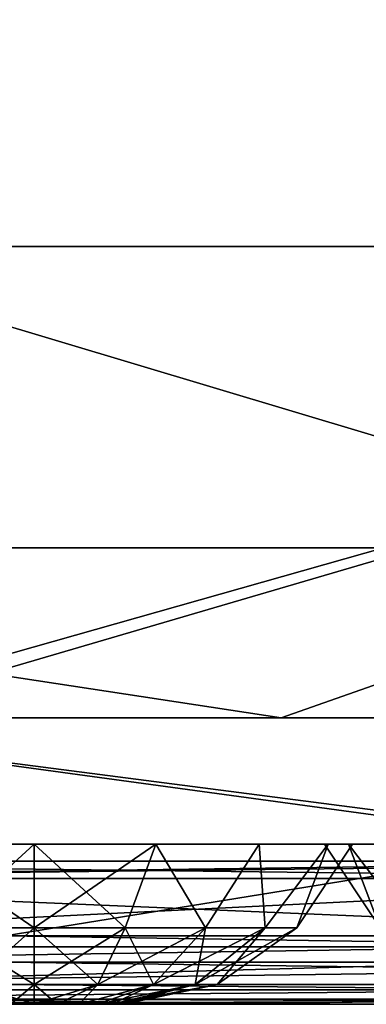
# Model space of a CAD drawing. Header units: millimetres. Extents: x -125 to 125, y -4 to 53.
# Tile 317 of 446: x 67.4 to 69.82, y -2 to 4.87. Entities that reach past the tile are written whole.
import ezdxf

# ---------------------------------------------------------------- set-up
doc = ezdxf.new("R2010")
doc.units = ezdxf.units.MM
doc.header["$LTSCALE"] = 65.185185
for name, color, linetype in [('1', 7, 'CONTINUOUS'), ('14', 7, 'CONTINUOUS'), ('18', 7, 'CONTINUOUS'), ('2', 7, 'CONTINUOUS'), ('20', 7, 'CONTINUOUS'), ('205', 7, 'CONTINUOUS'), ('207', 7, 'CONTINUOUS'), ('209', 7, 'CONTINUOUS'), ('211', 7, 'CONTINUOUS'), ('250', 7, 'CONTINUOUS'), ('251', 7, 'CONTINUOUS'), ('252', 7, 'CONTINUOUS'), ('253', 7, 'CONTINUOUS'), ('254', 7, 'CONTINUOUS'), ('255', 7, 'CONTINUOUS'), ('256', 7, 'CONTINUOUS'), ('257', 7, 'CONTINUOUS'), ('258', 7, 'CONTINUOUS'), ('4', 7, 'CONTINUOUS'), ('505', 7, 'CONTINUOUS'), ('507', 7, 'CONTINUOUS'), ('509', 7, 'CONTINUOUS'), ('6', 7, 'CONTINUOUS')]:
    doc.layers.add(name, color=color, linetype=linetype)

msp = doc.modelspace()

# ---------------------------------------------------------------- linework, layer by layer
at = {"layer": '1', "color": 7, "linetype": 'CONTINUOUS'}
for points in [[(68.5248, -2, -122.5202), (59.5197, -2, -122.4761), (67.2976, -2, -124.334), (68.5248, -2, -122.5202)], [(68.7932, -2, 122.5215), (64.1139, -2, 124.334), (59.772, -2, 122.4773), (68.7932, -2, 122.5215)], [(65.2916, -2, 124.334), (64.1139, -2, 124.334), (68.7932, -2, 122.5215), (65.2916, -2, 124.334)], [(76.0604, -2, 124.334), (65.2916, -2, 124.334), (68.7932, -2, 122.5215), (76.0604, -2, 124.334)], [(77.0002, -2, -124.334), (68.5248, -2, -122.5202), (67.2976, -2, -124.334), (77.0002, -2, -124.334)], [(77.5963, -2, -122.5707), (68.5248, -2, -122.5202), (77.0002, -2, -124.334), (77.5963, -2, -122.5707)], [(77.814, -2, 122.572), (76.0604, -2, 124.334), (68.7932, -2, 122.5215), (77.814, -2, 122.572)]]:
    msp.add_3dface(points, dxfattribs=at)
at = {"layer": '14', "color": 7, "linetype": 'CONTINUOUS'}
for points in [[(67.2976, -1.5218, -124.8336), (76.6595, -1.5218, -124.8336), (79.2441, -1.7064, -124.7895), (67.2976, -1.5218, -124.8336)], [(67.2976, -1.7064, -124.7895), (67.2976, -1.5218, -124.8336), (79.2441, -1.7064, -124.7895), (67.2976, -1.7064, -124.7895)], [(67.2976, -1.8612, -124.6798), (67.2976, -1.7064, -124.7895), (79.2441, -1.8612, -124.6798), (67.2976, -1.8612, -124.6798)], [(79.2441, -1.8612, -124.6798), (67.2976, -1.7064, -124.7895), (79.2441, -1.7064, -124.7895), (79.2441, -1.8612, -124.6798)], [(67.2976, -1.964, -124.5203), (67.2976, -1.8612, -124.6798), (79.2441, -1.964, -124.5203), (67.2976, -1.964, -124.5203)], [(79.2441, -1.964, -124.5203), (67.2976, -1.8612, -124.6798), (79.2441, -1.8612, -124.6798), (79.2441, -1.964, -124.5203)], [(77.0002, -2, -124.334), (67.2976, -2, -124.334), (67.2976, -1.964, -124.5203), (77.0002, -2, -124.334)], [(79.2441, -2, -124.334), (77.0002, -2, -124.334), (67.2976, -1.964, -124.5203), (79.2441, -2, -124.334)], [(79.2441, -2, -124.334), (67.2976, -1.964, -124.5203), (79.2441, -1.964, -124.5203), (79.2441, -2, -124.334)]]:
    msp.add_3dface(points, dxfattribs=at)
at = {"layer": '18', "color": 7, "linetype": 'CONTINUOUS'}
for points in [[(76.0604, -1.5218, 124.8336), (64.8657, -1.5218, 124.8336), (64.1139, -1.7064, 124.7895), (76.0604, -1.5218, 124.8336)], [(76.0604, -1.7064, 124.7895), (76.0604, -1.5218, 124.8336), (64.1139, -1.7064, 124.7895), (76.0604, -1.7064, 124.7895)], [(64.1139, -1.8612, 124.6798), (76.0604, -1.7064, 124.7895), (64.1139, -1.7064, 124.7895), (64.1139, -1.8612, 124.6798)], [(76.0604, -1.8612, 124.6798), (76.0604, -1.7064, 124.7895), (64.1139, -1.8612, 124.6798), (76.0604, -1.8612, 124.6798)], [(64.1139, -1.964, 124.5203), (76.0604, -1.8612, 124.6798), (64.1139, -1.8612, 124.6798), (64.1139, -1.964, 124.5203)], [(76.0604, -1.964, 124.5203), (76.0604, -1.8612, 124.6798), (64.1139, -1.964, 124.5203), (76.0604, -1.964, 124.5203)], [(64.1139, -2, 124.334), (76.0604, -1.964, 124.5203), (64.1139, -1.964, 124.5203), (64.1139, -2, 124.334)], [(64.1139, -2, 124.334), (65.2916, -2, 124.334), (76.0604, -1.964, 124.5203), (64.1139, -2, 124.334)], [(65.2916, -2, 124.334), (76.0604, -2, 124.334), (76.0604, -1.964, 124.5203), (65.2916, -2, 124.334)]]:
    msp.add_3dface(points, dxfattribs=at)
at = {"layer": '2', "color": 7, "linetype": 'CONTINUOUS'}
for points in [[(64.9005, 0, -124.9), (65.4238, 0, -114.0181), (76.7006, 0, -124.9), (64.9005, 0, -124.9)], [(64.9005, 0, 124.9), (76.7006, 0, 124.9), (65.4238, 0, 112.9654), (64.9005, 0, 124.9)], [(65.4238, 0, -78.1786), (77.319, 0, -66.2321), (77.319, 0, -78.1786), (65.4238, 0, -78.1786)], [(65.4238, 0, -114.0181), (77.319, 0, -114.0181), (76.7006, 0, -124.9), (65.4238, 0, -114.0181)], [(65.4238, 0, -66.2321), (77.319, 0, -66.2321), (65.4238, 0, -78.1786), (65.4238, 0, -66.2321)], [(65.4238, 0, 53.2329), (77.319, 0, 53.2329), (65.4238, 0, 41.2864), (65.4238, 0, 53.2329)], [(65.4238, 0, 41.2864), (77.319, 0, 53.2329), (77.319, 0, 41.2864), (65.4238, 0, 41.2864)], [(65.4238, 0, 112.9654), (76.7006, 0, 124.9), (77.319, 0, 112.9654), (65.4238, 0, 112.9654)], [(65.4238, 0, 65.1794), (77.319, 0, 65.1794), (65.4238, 0, 53.2329), (65.4238, 0, 65.1794)], [(65.4238, 0, 53.2329), (77.319, 0, 65.1794), (77.319, 0, 53.2329), (65.4238, 0, 53.2329)], [(65.4238, 0, -114.0181), (77.319, 0, -102.0716), (77.319, 0, -114.0181), (65.4238, 0, -114.0181)], [(65.4238, 0, 41.2864), (77.319, 0, 41.2864), (65.4238, 0, 29.3399), (65.4238, 0, 41.2864)], [(65.4238, 0, 29.3399), (77.319, 0, 41.2864), (77.319, 0, 29.3399), (65.4238, 0, 29.3399)], [(65.4238, 0, 89.0724), (77.319, 0, 101.0189), (77.319, 0, 89.0724), (65.4238, 0, 89.0724)], [(65.4238, 0, 101.0189), (77.319, 0, 101.0189), (65.4238, 0, 89.0724), (65.4238, 0, 101.0189)], [(65.4238, 0, 77.1259), (77.319, 0, 89.0724), (77.319, 0, 77.1259), (65.4238, 0, 77.1259)], [(65.4238, 0, 89.0724), (77.319, 0, 89.0724), (65.4238, 0, 77.1259), (65.4238, 0, 89.0724)], [(65.4238, 0, 101.0189), (77.319, 0, 112.9654), (77.319, 0, 101.0189), (65.4238, 0, 101.0189)], [(65.4238, 0, 112.9654), (77.319, 0, 112.9654), (65.4238, 0, 101.0189), (65.4238, 0, 112.9654)], [(65.4238, 0, 77.1259), (77.319, 0, 77.1259), (65.4238, 0, 65.1794), (65.4238, 0, 77.1259)], [(65.4238, 0, 65.1794), (77.319, 0, 77.1259), (77.319, 0, 65.1794), (65.4238, 0, 65.1794)], [(65.4238, 0, -30.3926), (77.319, 0, -18.4461), (77.319, 0, -30.3926), (65.4238, 0, -30.3926)], [(65.4238, 0, -18.4461), (77.319, 0, -18.4461), (65.4238, 0, -30.3926), (65.4238, 0, -18.4461)], [(65.4238, 0, -18.4461), (77.319, 0, -6.4996), (77.319, 0, -18.4461), (65.4238, 0, -18.4461)], [(65.4238, 0, -102.0716), (77.319, 0, -90.1251), (77.319, 0, -102.0716), (65.4238, 0, -102.0716)], [(65.4238, 0, -90.1251), (77.319, 0, -90.1251), (65.4238, 0, -102.0716), (65.4238, 0, -90.1251)], [(65.4238, 0, -54.2856), (77.319, 0, -42.3391), (77.319, 0, -54.2856), (65.4238, 0, -54.2856)], [(65.4238, 0, -42.3391), (77.319, 0, -42.3391), (65.4238, 0, -54.2856), (65.4238, 0, -42.3391)], [(65.4238, 0, -42.3391), (77.319, 0, -30.3926), (77.319, 0, -42.3391), (65.4238, 0, -42.3391)], [(65.4238, 0, -66.2321), (77.319, 0, -54.2856), (77.319, 0, -66.2321), (65.4238, 0, -66.2321)], [(65.4238, 0, -30.3926), (77.319, 0, -30.3926), (65.4238, 0, -42.3391), (65.4238, 0, -30.3926)], [(65.4238, 0, -78.1786), (77.319, 0, -78.1786), (65.4238, 0, -90.1251), (65.4238, 0, -78.1786)], [(65.4238, 0, -54.2856), (77.319, 0, -54.2856), (65.4238, 0, -66.2321), (65.4238, 0, -54.2856)], [(65.4238, 0, -90.1251), (77.319, 0, -78.1786), (77.319, 0, -90.1251), (65.4238, 0, -90.1251)], [(65.4238, 0, -6.4996), (77.319, 0, -6.4996), (65.4238, 0, -18.4461), (65.4238, 0, -6.4996)], [(65.4238, 0, 5.4469), (77.319, 0, 17.3934), (77.319, 0, 5.4469), (65.4238, 0, 5.4469)], [(65.4238, 0, -102.0716), (77.319, 0, -102.0716), (65.4238, 0, -114.0181), (65.4238, 0, -102.0716)], [(65.4238, 0, 29.3399), (77.319, 0, 29.3399), (65.4238, 0, 17.3934), (65.4238, 0, 29.3399)], [(65.4238, 0, 17.3934), (77.319, 0, 29.3399), (77.319, 0, 17.3934), (65.4238, 0, 17.3934)], [(65.4238, 0, 17.3934), (77.319, 0, 17.3934), (65.4238, 0, 5.4469), (65.4238, 0, 17.3934)], [(65.4238, 0, 5.4469), (77.319, 0, 5.4469), (65.4238, 0, -6.4996), (65.4238, 0, 5.4469)], [(65.4238, 0, -6.4996), (77.319, 0, 5.4469), (77.319, 0, -6.4996), (65.4238, 0, -6.4996)]]:
    msp.add_3dface(points, dxfattribs=at)
at = {"layer": '20', "color": 7, "linetype": 'CONTINUOUS'}
for points in [[(62.823, -1, 120.2489), (60.9266, -1, 120.2399), (72.8731, -1, 108.8442), (62.823, -1, 120.2489)], [(60.9266, -1, 108.7891), (60.9266, -1, 97.3376), (72.8731, -1, 97.3869), (60.9266, -1, 108.7891)], [(72.8731, -1, 108.8442), (60.9266, -1, 108.7891), (72.8731, -1, 97.3869), (72.8731, -1, 108.8442)], [(60.9266, -1, 97.3376), (60.9266, -1, 85.8861), (72.8731, -1, 85.9296), (60.9266, -1, 97.3376)], [(72.8731, -1, 97.3869), (60.9266, -1, 97.3376), (72.8731, -1, 85.9296), (72.8731, -1, 97.3869)], [(60.9266, -1, 85.8861), (60.9266, -1, 74.4347), (72.8731, -1, 74.4723), (60.9266, -1, 85.8861)], [(72.8731, -1, 85.9296), (60.9266, -1, 85.8861), (72.8731, -1, 74.4723), (72.8731, -1, 85.9296)], [(60.9266, -1, 74.4347), (60.9266, -1, 62.9832), (72.8731, -1, 63.015), (60.9266, -1, 74.4347)], [(72.8731, -1, 74.4723), (60.9266, -1, 74.4347), (72.8731, -1, 63.015), (72.8731, -1, 74.4723)], [(60.9266, -1, 62.9832), (60.9266, -1, 51.5317), (72.8731, -1, 51.5578), (60.9266, -1, 62.9832)], [(72.8731, -1, 63.015), (60.9266, -1, 62.9832), (72.8731, -1, 51.5578), (72.8731, -1, 63.015)], [(60.9266, -1, 51.5317), (60.9266, -1, 40.0802), (72.8731, -1, 40.1005), (60.9266, -1, 51.5317)], [(72.8731, -1, 51.5578), (60.9266, -1, 51.5317), (72.8731, -1, 40.1005), (72.8731, -1, 51.5578)], [(60.9266, -1, 40.0802), (60.9266, -1, 28.6287), (72.8731, -1, 28.6432), (60.9266, -1, 40.0802)], [(60.9266, -1, 120.2399), (60.9266, -1, 108.7891), (72.8731, -1, 108.8442), (60.9266, -1, 120.2399)], [(72.8731, -1, 40.1005), (60.9266, -1, 40.0802), (72.8731, -1, 28.6432), (72.8731, -1, 40.1005)], [(60.9266, -1, -62.9832), (60.9266, -1, -74.4347), (72.8731, -1, -63.015), (60.9266, -1, -62.9832)], [(72.8731, -1, -51.5578), (60.9266, -1, -62.9832), (72.8731, -1, -63.015), (72.8731, -1, -51.5578)], [(60.9266, -1, -74.4347), (60.9266, -1, -85.8861), (72.8731, -1, -74.4723), (60.9266, -1, -74.4347)], [(72.8731, -1, -63.015), (60.9266, -1, -74.4347), (72.8731, -1, -74.4723), (72.8731, -1, -63.015)], [(60.9266, -1, -85.8861), (60.9266, -1, -97.3376), (72.8731, -1, -85.9296), (60.9266, -1, -85.8861)], [(72.8731, -1, -74.4723), (60.9266, -1, -85.8861), (72.8731, -1, -85.9296), (72.8731, -1, -74.4723)], [(60.9266, -1, -97.3376), (60.9266, -1, -108.7891), (72.8731, -1, -97.3869), (60.9266, -1, -97.3376)], [(72.8731, -1, -85.9296), (60.9266, -1, -97.3376), (72.8731, -1, -97.3869), (72.8731, -1, -85.9296)], [(60.9266, -1, -108.7891), (60.9266, -1, -120.2399), (72.8731, -1, -108.8442), (60.9266, -1, -108.7891)], [(72.8731, -1, -97.3869), (60.9266, -1, -108.7891), (72.8731, -1, -108.8442), (72.8731, -1, -97.3869)], [(72.8731, -1, -108.8442), (60.9266, -1, -120.2399), (62.823, -1, -120.2489), (72.8731, -1, -108.8442)], [(72.8731, -1, -40.1005), (60.9266, -1, -51.5317), (72.8731, -1, -51.5578), (72.8731, -1, -40.1005)], [(60.9266, -1, 28.6287), (60.9266, -1, 17.1772), (72.8731, -1, 17.1859), (60.9266, -1, 28.6287)], [(72.8731, -1, 28.6432), (60.9266, -1, 28.6287), (72.8731, -1, 17.1859), (72.8731, -1, 28.6432)], [(60.9266, -1, 17.1772), (60.9266, -1, 5.7257), (72.8731, -1, 5.7286), (60.9266, -1, 17.1772)], [(72.8731, -1, 17.1859), (60.9266, -1, 17.1772), (72.8731, -1, 5.7286), (72.8731, -1, 17.1859)], [(60.9266, -1, 5.7257), (60.9266, -1, -5.7257), (72.8731, -1, 5.7286), (60.9266, -1, 5.7257)], [(60.9266, -1, -5.7257), (60.9266, -1, -17.1772), (72.8731, -1, -5.7286), (60.9266, -1, -5.7257)], [(72.8731, -1, 5.7286), (60.9266, -1, -5.7257), (72.8731, -1, -5.7286), (72.8731, -1, 5.7286)], [(60.9266, -1, -17.1772), (60.9266, -1, -28.6287), (72.8731, -1, -17.1859), (60.9266, -1, -17.1772)], [(72.8731, -1, -5.7286), (60.9266, -1, -17.1772), (72.8731, -1, -17.1859), (72.8731, -1, -5.7286)], [(60.9266, -1, -28.6287), (60.9266, -1, -40.0802), (72.8731, -1, -28.6432), (60.9266, -1, -28.6287)], [(72.8731, -1, -17.1859), (60.9266, -1, -28.6287), (72.8731, -1, -28.6432), (72.8731, -1, -17.1859)], [(60.9266, -1, -40.0802), (60.9266, -1, -51.5317), (72.8731, -1, -40.1005), (60.9266, -1, -40.0802)], [(72.8731, -1, -28.6432), (60.9266, -1, -40.0802), (72.8731, -1, -40.1005), (72.8731, -1, -28.6432)], [(60.9266, -1, -51.5317), (60.9266, -1, -62.9832), (72.8731, -1, -51.5578), (60.9266, -1, -51.5317)], [(72.8731, -1, 120.3009), (62.823, -1, 120.2489), (72.8731, -1, 108.8442), (72.8731, -1, 120.3009)], [(72.8731, -1, -120.3009), (72.8731, -1, -108.8442), (62.823, -1, -120.2489), (72.8731, -1, -120.3009)]]:
    msp.add_3dface(points, dxfattribs=at)
at = {"layer": '205', "color": 7, "linetype": 'CONTINUOUS'}
for points in [[(62.823, -1, 120.2489), (72.8731, -1, 120.3009), (63.5691, -1.1213, 120.3738), (62.823, -1, 120.2489)], [(72.8731, -1, 120.3009), (74.2453, -1, 120.3086), (63.5691, -1.1213, 120.3738), (72.8731, -1, 120.3009)], [(63.5691, -1.1213, 120.3738), (74.2453, -1, 120.3086), (74.8662, -1.1213, 120.4335), (63.5691, -1.1213, 120.3738)]]:
    msp.add_3dface(points, dxfattribs=at)
at = {"layer": '207', "color": 7, "linetype": 'CONTINUOUS'}
for points in [[(72.9751, -1.1213, -120.4228), (62.823, -1, -120.2489), (61.1789, -1.1213, -120.3624), (72.9751, -1.1213, -120.4228)], [(72.8731, -1, -120.3009), (62.823, -1, -120.2489), (72.9751, -1.1213, -120.4228), (72.8731, -1, -120.3009)]]:
    msp.add_3dface(points, dxfattribs=at)
at = {"layer": '209', "color": 7, "linetype": 'CONTINUOUS'}
for points in [[(72.9751, -1.1213, -120.4228), (61.1789, -1.1213, -120.3624), (63.3306, -1.5981, -120.994), (72.9751, -1.1213, -120.4228)], [(72.9751, -1.1213, -120.4228), (63.3306, -1.5981, -120.994), (74.8451, -1.5981, -121.0547), (72.9751, -1.1213, -120.4228)], [(63.3306, -1.5981, -120.994), (63.8402, -1.898, -121.7207), (74.8451, -1.5981, -121.0547), (63.3306, -1.5981, -120.994)], [(63.8402, -1.898, -121.7207), (75.4474, -1.898, -121.7825), (74.8451, -1.5981, -121.0547), (63.8402, -1.898, -121.7207)], [(59.5197, -2, -122.4761), (68.5248, -2, -122.5202), (63.8402, -1.898, -121.7207), (59.5197, -2, -122.4761)], [(63.8402, -1.898, -121.7207), (68.5248, -2, -122.5202), (75.4474, -1.898, -121.7825), (63.8402, -1.898, -121.7207)], [(68.5248, -2, -122.5202), (77.5963, -2, -122.5707), (75.4474, -1.898, -121.7825), (68.5248, -2, -122.5202)]]:
    msp.add_3dface(points, dxfattribs=at)
at = {"layer": '211', "color": 7, "linetype": 'CONTINUOUS'}
for points in [[(63.5691, -1.1213, 120.3738), (74.8451, -1.5981, 121.0547), (63.3306, -1.5981, 120.994), (63.5691, -1.1213, 120.3738)], [(63.5691, -1.1213, 120.3738), (74.8662, -1.1213, 120.4335), (74.8451, -1.5981, 121.0547), (63.5691, -1.1213, 120.3738)], [(74.8451, -1.5981, 121.0547), (63.8402, -1.898, 121.7207), (63.3306, -1.5981, 120.994), (74.8451, -1.5981, 121.0547)], [(75.4474, -1.898, 121.7825), (63.8402, -1.898, 121.7207), (74.8451, -1.5981, 121.0547), (75.4474, -1.898, 121.7825)], [(68.7932, -2, 122.5215), (59.772, -2, 122.4773), (63.8402, -1.898, 121.7207), (68.7932, -2, 122.5215)], [(75.4474, -1.898, 121.7825), (68.7932, -2, 122.5215), (63.8402, -1.898, 121.7207), (75.4474, -1.898, 121.7825)], [(77.814, -2, 122.572), (68.7932, -2, 122.5215), (75.4474, -1.898, 121.7825), (77.814, -2, 122.572)]]:
    msp.add_3dface(points, dxfattribs=at)
at = {"layer": '250', "color": 7, "linetype": 'CONTINUOUS'}
for points in [[(69.9162, -1.4666, 6.9267), (69.9162, -1.4666, 7.5733), (69.527, -0.8814, 7.25), (69.9162, -1.4666, 6.9267)], [(69.6962, -0.8814, 6.3993), (69.9162, -1.4666, 6.9267), (69.527, -0.8814, 7.25), (69.6962, -0.8814, 6.3993)], [(69.527, -0.8814, 7.25), (69.9162, -1.4666, 7.5733), (69.6962, -0.8814, 8.1007), (69.527, -0.8814, 7.25)], [(70.1374, -1.4666, 6.319), (69.9162, -1.4666, 6.9267), (69.6962, -0.8814, 6.3993), (70.1374, -1.4666, 6.319)], [(70.1781, -0.8814, 5.6781), (70.1374, -1.4666, 6.319), (69.6962, -0.8814, 6.3993), (70.1781, -0.8814, 5.6781)], [(69.9162, -1.4666, 7.5733), (70.1374, -1.4666, 8.181), (69.6962, -0.8814, 8.1007), (69.9162, -1.4666, 7.5733)], [(69.6962, -0.8814, 8.1007), (70.1374, -1.4666, 8.181), (70.1781, -0.8814, 8.8219), (69.6962, -0.8814, 8.1007)]]:
    msp.add_3dface(points, dxfattribs=at)
at = {"layer": '251', "color": 7, "linetype": 'CONTINUOUS'}
for points in [[(67.3381, -2, -8.1042), (67.5, -2, -8.1256), (67.3381, -2, -6.8958), (67.3381, -2, -8.1042)], [(67.3381, -2, -6.8958), (67.5, -2, -8.1256), (67.5, -2, -6.8744), (67.3381, -2, -6.8958)], [(67.5, -2, -6.8744), (67.5, -2, -8.1256), (67.6619, -2, -8.1042), (67.5, -2, -6.8744)], [(67.6619, -2, -6.8958), (67.5, -2, -6.8744), (67.6619, -2, -8.1042), (67.6619, -2, -6.8958)], [(67.8128, -2, -8.0417), (67.6619, -2, -6.8958), (67.6619, -2, -8.1042), (67.8128, -2, -8.0417)], [(67.8128, -2, -6.9583), (67.6619, -2, -6.8958), (67.8128, -2, -8.0417), (67.8128, -2, -6.9583)], [(67.9423, -2, -7.9423), (67.8128, -2, -6.9583), (67.8128, -2, -8.0417), (67.9423, -2, -7.9423)], [(67.9423, -2, -7.0577), (67.8128, -2, -6.9583), (67.9423, -2, -7.9423), (67.9423, -2, -7.0577)], [(68.0417, -2, -7.1872), (67.9423, -2, -7.0577), (68.0417, -2, -7.8128), (68.0417, -2, -7.1872)], [(68.0417, -2, -7.8128), (67.9423, -2, -7.0577), (67.9423, -2, -7.9423), (68.0417, -2, -7.8128)], [(68.1042, -2, -7.6619), (68.0417, -2, -7.1872), (68.0417, -2, -7.8128), (68.1042, -2, -7.6619)], [(68.1042, -2, -7.3381), (68.0417, -2, -7.1872), (68.1042, -2, -7.6619), (68.1042, -2, -7.3381)], [(68.1256, -2, -7.5), (68.1042, -2, -7.3381), (68.1042, -2, -7.6619), (68.1256, -2, -7.5)]]:
    msp.add_3dface(points, dxfattribs=at)
at = {"layer": '252', "color": 7, "linetype": 'CONTINUOUS'}
for points in [[(67.5, -1.4666, -9.3621), (67.5, -0.8814, -9.723), (68.3507, -0.8814, -9.5538), (67.5, -1.4666, -9.3621)], [(68.1369, -1.4666, -9.2498), (67.5, -1.4666, -9.3621), (68.3507, -0.8814, -9.5538), (68.1369, -1.4666, -9.2498)], [(67.5, -1.4666, -5.6379), (68.1369, -1.4666, -5.7502), (67.5, -0.8814, -5.277), (67.5, -1.4666, -5.6379)], [(67.5, -0.8814, -5.277), (68.1369, -1.4666, -5.7502), (68.3507, -0.8814, -5.4462), (67.5, -0.8814, -5.277)], [(68.6969, -1.4666, -8.9264), (68.1369, -1.4666, -9.2498), (68.3507, -0.8814, -9.5538), (68.6969, -1.4666, -8.9264)], [(68.1369, -1.4666, -5.7502), (68.6969, -1.4666, -6.0736), (68.3507, -0.8814, -5.4462), (68.1369, -1.4666, -5.7502)], [(69.0719, -0.8814, -9.0719), (68.6969, -1.4666, -8.9264), (68.3507, -0.8814, -9.5538), (69.0719, -0.8814, -9.0719)], [(68.3507, -0.8814, -5.4462), (68.6969, -1.4666, -6.0736), (69.0719, -0.8814, -5.9281), (68.3507, -0.8814, -5.4462)], [(69.1126, -1.4666, -8.431), (68.6969, -1.4666, -8.9264), (69.0719, -0.8814, -9.0719), (69.1126, -1.4666, -8.431)], [(68.6969, -1.4666, -6.0736), (69.1126, -1.4666, -6.569), (69.0719, -0.8814, -5.9281), (68.6969, -1.4666, -6.0736)], [(69.5538, -0.8814, -8.3507), (69.1126, -1.4666, -8.431), (69.0719, -0.8814, -9.0719), (69.5538, -0.8814, -8.3507)], [(69.0719, -0.8814, -5.9281), (69.1126, -1.4666, -6.569), (69.5538, -0.8814, -6.6493), (69.0719, -0.8814, -5.9281)], [(69.3338, -1.4666, -7.8233), (69.1126, -1.4666, -8.431), (69.5538, -0.8814, -8.3507), (69.3338, -1.4666, -7.8233)], [(69.1126, -1.4666, -6.569), (69.3338, -1.4666, -7.1767), (69.5538, -0.8814, -6.6493), (69.1126, -1.4666, -6.569)], [(69.723, -0.8814, -7.5), (69.3338, -1.4666, -7.8233), (69.5538, -0.8814, -8.3507), (69.723, -0.8814, -7.5)], [(69.3338, -1.4666, -7.1767), (69.3338, -1.4666, -7.8233), (69.723, -0.8814, -7.5), (69.3338, -1.4666, -7.1767)], [(69.5538, -0.8814, -6.6493), (69.3338, -1.4666, -7.1767), (69.723, -0.8814, -7.5), (69.5538, -0.8814, -6.6493)], [(67.5, -1.8612, -8.7983), (67.5, -1.4666, -9.3621), (68.1369, -1.4666, -9.2498), (67.5, -1.8612, -8.7983)], [(67.944, -1.8612, -8.72), (67.5, -1.8612, -8.7983), (68.1369, -1.4666, -9.2498), (67.944, -1.8612, -8.72)], [(67.5, -1.4666, -5.6379), (67.944, -1.8612, -6.28), (68.1369, -1.4666, -5.7502), (67.5, -1.4666, -5.6379)], [(67.5, -1.8612, -6.2017), (67.944, -1.8612, -6.28), (67.5, -1.4666, -5.6379), (67.5, -1.8612, -6.2017)], [(68.6969, -1.4666, -8.9264), (67.944, -1.8612, -8.72), (68.1369, -1.4666, -9.2498), (68.6969, -1.4666, -8.9264)], [(68.3345, -1.8612, -8.4945), (67.944, -1.8612, -8.72), (68.6969, -1.4666, -8.9264), (68.3345, -1.8612, -8.4945)], [(67.944, -1.8612, -6.28), (68.3345, -1.8612, -6.5055), (68.1369, -1.4666, -5.7502), (67.944, -1.8612, -6.28)], [(68.1369, -1.4666, -5.7502), (68.3345, -1.8612, -6.5055), (68.6969, -1.4666, -6.0736), (68.1369, -1.4666, -5.7502)], [(69.1126, -1.4666, -8.431), (68.3345, -1.8612, -8.4945), (68.6969, -1.4666, -8.9264), (69.1126, -1.4666, -8.431)], [(68.6243, -1.8612, -8.1491), (68.3345, -1.8612, -8.4945), (69.1126, -1.4666, -8.431), (68.6243, -1.8612, -8.1491)], [(68.3345, -1.8612, -6.5055), (68.6243, -1.8612, -6.8509), (68.6969, -1.4666, -6.0736), (68.3345, -1.8612, -6.5055)], [(68.7785, -1.8612, -7.7254), (68.6243, -1.8612, -8.1491), (69.3338, -1.4666, -7.8233), (68.7785, -1.8612, -7.7254)], [(69.3338, -1.4666, -7.8233), (68.6243, -1.8612, -8.1491), (69.1126, -1.4666, -8.431), (69.3338, -1.4666, -7.8233)], [(68.6969, -1.4666, -6.0736), (68.6243, -1.8612, -6.8509), (69.1126, -1.4666, -6.569), (68.6969, -1.4666, -6.0736)], [(68.6243, -1.8612, -6.8509), (68.7785, -1.8612, -7.2746), (69.1126, -1.4666, -6.569), (68.6243, -1.8612, -6.8509)], [(68.7785, -1.8612, -7.2746), (68.7785, -1.8612, -7.7254), (69.3338, -1.4666, -7.1767), (68.7785, -1.8612, -7.2746)], [(69.3338, -1.4666, -7.1767), (68.7785, -1.8612, -7.7254), (69.3338, -1.4666, -7.8233), (69.3338, -1.4666, -7.1767)], [(69.1126, -1.4666, -6.569), (68.7785, -1.8612, -7.2746), (69.3338, -1.4666, -7.1767), (69.1126, -1.4666, -6.569)], [(67.6619, -2, -8.1042), (67.5, -2, -8.1256), (67.944, -1.8612, -8.72), (67.6619, -2, -8.1042)], [(67.5, -1.8612, -6.2017), (67.6619, -2, -6.8958), (67.944, -1.8612, -6.28), (67.5, -1.8612, -6.2017)], [(67.944, -1.8612, -8.72), (67.5, -2, -8.1256), (67.5, -1.8612, -8.7983), (67.944, -1.8612, -8.72)], [(67.5, -2, -6.8744), (67.6619, -2, -6.8958), (67.5, -1.8612, -6.2017), (67.5, -2, -6.8744)], [(67.6619, -2, -6.8958), (67.8128, -2, -6.9583), (67.944, -1.8612, -6.28), (67.6619, -2, -6.8958)], [(67.8128, -2, -8.0417), (67.6619, -2, -8.1042), (67.944, -1.8612, -8.72), (67.8128, -2, -8.0417)], [(67.9423, -2, -7.9423), (67.8128, -2, -8.0417), (68.3345, -1.8612, -8.4945), (67.9423, -2, -7.9423)], [(67.8128, -2, -6.9583), (67.9423, -2, -7.0577), (68.3345, -1.8612, -6.5055), (67.8128, -2, -6.9583)], [(67.944, -1.8612, -6.28), (67.8128, -2, -6.9583), (68.3345, -1.8612, -6.5055), (67.944, -1.8612, -6.28)], [(68.3345, -1.8612, -8.4945), (67.8128, -2, -8.0417), (67.944, -1.8612, -8.72), (68.3345, -1.8612, -8.4945)], [(68.0417, -2, -7.8128), (67.9423, -2, -7.9423), (68.6243, -1.8612, -8.1491), (68.0417, -2, -7.8128)], [(67.9423, -2, -7.0577), (68.0417, -2, -7.1872), (68.3345, -1.8612, -6.5055), (67.9423, -2, -7.0577)], [(68.6243, -1.8612, -8.1491), (67.9423, -2, -7.9423), (68.3345, -1.8612, -8.4945), (68.6243, -1.8612, -8.1491)], [(68.7785, -1.8612, -7.7254), (68.0417, -2, -7.8128), (68.6243, -1.8612, -8.1491), (68.7785, -1.8612, -7.7254)], [(68.1042, -2, -7.6619), (68.0417, -2, -7.8128), (68.7785, -1.8612, -7.7254), (68.1042, -2, -7.6619)], [(68.3345, -1.8612, -6.5055), (68.0417, -2, -7.1872), (68.6243, -1.8612, -6.8509), (68.3345, -1.8612, -6.5055)], [(68.0417, -2, -7.1872), (68.1042, -2, -7.3381), (68.6243, -1.8612, -6.8509), (68.0417, -2, -7.1872)], [(68.1256, -2, -7.5), (68.1042, -2, -7.6619), (68.7785, -1.8612, -7.7254), (68.1256, -2, -7.5)], [(68.1042, -2, -7.3381), (68.1256, -2, -7.5), (68.7785, -1.8612, -7.2746), (68.1042, -2, -7.3381)], [(68.6243, -1.8612, -6.8509), (68.1042, -2, -7.3381), (68.7785, -1.8612, -7.2746), (68.6243, -1.8612, -6.8509)], [(68.7785, -1.8612, -7.2746), (68.1256, -2, -7.5), (68.7785, -1.8612, -7.7254), (68.7785, -1.8612, -7.2746)]]:
    msp.add_3dface(points, dxfattribs=at)
at = {"layer": '253', "color": 7, "linetype": 'CONTINUOUS'}
for points in [[(67.5, -0.8814, -9.723), (66.8631, -1.4666, -9.2498), (66.6493, -0.8814, -9.5538), (67.5, -0.8814, -9.723)], [(66.8631, -1.4666, -5.7502), (67.5, -1.4666, -5.6379), (66.6493, -0.8814, -5.4462), (66.8631, -1.4666, -5.7502)], [(67.5, -1.4666, -5.6379), (67.5, -0.8814, -5.277), (66.6493, -0.8814, -5.4462), (67.5, -1.4666, -5.6379)], [(67.5, -0.8814, -9.723), (67.5, -1.4666, -9.3621), (66.8631, -1.4666, -9.2498), (67.5, -0.8814, -9.723)], [(67.056, -1.8612, -6.28), (67.5, -1.8612, -6.2017), (66.8631, -1.4666, -5.7502), (67.056, -1.8612, -6.28)], [(67.5, -1.8612, -6.2017), (67.5, -1.4666, -5.6379), (66.8631, -1.4666, -5.7502), (67.5, -1.8612, -6.2017)], [(67.5, -1.4666, -9.3621), (67.056, -1.8612, -8.72), (66.8631, -1.4666, -9.2498), (67.5, -1.4666, -9.3621)], [(67.5, -1.4666, -9.3621), (67.5, -1.8612, -8.7983), (67.056, -1.8612, -8.72), (67.5, -1.4666, -9.3621)], [(67.5, -2, -6.8744), (67.5, -1.8612, -6.2017), (67.056, -1.8612, -6.28), (67.5, -2, -6.8744)], [(67.3381, -2, -6.8958), (67.5, -2, -6.8744), (67.056, -1.8612, -6.28), (67.3381, -2, -6.8958)], [(67.5, -1.8612, -8.7983), (67.3381, -2, -8.1042), (67.056, -1.8612, -8.72), (67.5, -1.8612, -8.7983)], [(67.5, -2, -8.1256), (67.3381, -2, -8.1042), (67.5, -1.8612, -8.7983), (67.5, -2, -8.1256)]]:
    msp.add_3dface(points, dxfattribs=at)
at = {"layer": '254', "color": 7, "linetype": 'CONTINUOUS'}
for points in [[(67.3381, -2, -75.6042), (67.5, -2, -75.6256), (67.3381, -2, -74.3958), (67.3381, -2, -75.6042)], [(67.3381, -2, -74.3958), (67.5, -2, -75.6256), (67.5, -2, -74.3744), (67.3381, -2, -74.3958)], [(67.6619, -2, -74.3958), (67.5, -2, -74.3744), (67.6619, -2, -75.6042), (67.6619, -2, -74.3958)], [(67.5, -2, -74.3744), (67.5, -2, -75.6256), (67.6619, -2, -75.6042), (67.5, -2, -74.3744)], [(67.8128, -2, -74.4583), (67.6619, -2, -74.3958), (67.8128, -2, -75.5417), (67.8128, -2, -74.4583)], [(67.8128, -2, -75.5417), (67.6619, -2, -74.3958), (67.6619, -2, -75.6042), (67.8128, -2, -75.5417)], [(67.9423, -2, -74.5577), (67.8128, -2, -74.4583), (67.9423, -2, -75.4423), (67.9423, -2, -74.5577)], [(67.9423, -2, -75.4423), (67.8128, -2, -74.4583), (67.8128, -2, -75.5417), (67.9423, -2, -75.4423)], [(68.0417, -2, -74.6872), (67.9423, -2, -74.5577), (68.0417, -2, -75.3128), (68.0417, -2, -74.6872)], [(68.0417, -2, -75.3128), (67.9423, -2, -74.5577), (67.9423, -2, -75.4423), (68.0417, -2, -75.3128)], [(68.1042, -2, -74.8381), (68.0417, -2, -74.6872), (68.1042, -2, -75.1619), (68.1042, -2, -74.8381)], [(68.1042, -2, -75.1619), (68.0417, -2, -74.6872), (68.0417, -2, -75.3128), (68.1042, -2, -75.1619)], [(68.1256, -2, -75), (68.1042, -2, -74.8381), (68.1042, -2, -75.1619), (68.1256, -2, -75)]]:
    msp.add_3dface(points, dxfattribs=at)
at = {"layer": '255', "color": 7, "linetype": 'CONTINUOUS'}
for points in [[(68.1369, -1.4666, -76.7498), (67.5, -1.4666, -76.8621), (68.3507, -0.8814, -77.0538), (68.1369, -1.4666, -76.7498)], [(67.5, -1.4666, -76.8621), (67.5, -0.8814, -77.223), (68.3507, -0.8814, -77.0538), (67.5, -1.4666, -76.8621)], [(67.5, -1.4666, -73.1379), (68.1369, -1.4666, -73.2502), (67.5, -0.8814, -72.777), (67.5, -1.4666, -73.1379)], [(67.5, -0.8814, -72.777), (68.1369, -1.4666, -73.2502), (68.3507, -0.8814, -72.9462), (67.5, -0.8814, -72.777)], [(68.1369, -1.4666, -73.2502), (68.6969, -1.4666, -73.5736), (68.3507, -0.8814, -72.9462), (68.1369, -1.4666, -73.2502)], [(68.6969, -1.4666, -76.4264), (68.1369, -1.4666, -76.7498), (68.3507, -0.8814, -77.0538), (68.6969, -1.4666, -76.4264)], [(68.3507, -0.8814, -72.9462), (68.6969, -1.4666, -73.5736), (69.0719, -0.8814, -73.4281), (68.3507, -0.8814, -72.9462)], [(69.0719, -0.8814, -76.5719), (68.6969, -1.4666, -76.4264), (68.3507, -0.8814, -77.0538), (69.0719, -0.8814, -76.5719)], [(68.6969, -1.4666, -73.5736), (69.1126, -1.4666, -74.069), (69.0719, -0.8814, -73.4281), (68.6969, -1.4666, -73.5736)], [(69.1126, -1.4666, -75.931), (68.6969, -1.4666, -76.4264), (69.0719, -0.8814, -76.5719), (69.1126, -1.4666, -75.931)], [(69.0719, -0.8814, -73.4281), (69.1126, -1.4666, -74.069), (69.5538, -0.8814, -74.1493), (69.0719, -0.8814, -73.4281)], [(69.5538, -0.8814, -75.8507), (69.1126, -1.4666, -75.931), (69.0719, -0.8814, -76.5719), (69.5538, -0.8814, -75.8507)], [(69.1126, -1.4666, -74.069), (69.3338, -1.4666, -74.6767), (69.5538, -0.8814, -74.1493), (69.1126, -1.4666, -74.069)], [(69.3338, -1.4666, -75.3233), (69.1126, -1.4666, -75.931), (69.5538, -0.8814, -75.8507), (69.3338, -1.4666, -75.3233)], [(69.3338, -1.4666, -74.6767), (69.3338, -1.4666, -75.3233), (69.723, -0.8814, -75), (69.3338, -1.4666, -74.6767)], [(69.5538, -0.8814, -74.1493), (69.3338, -1.4666, -74.6767), (69.723, -0.8814, -75), (69.5538, -0.8814, -74.1493)], [(69.723, -0.8814, -75), (69.3338, -1.4666, -75.3233), (69.5538, -0.8814, -75.8507), (69.723, -0.8814, -75)], [(67.5, -1.8612, -76.2983), (67.5, -1.4666, -76.8621), (68.1369, -1.4666, -76.7498), (67.5, -1.8612, -76.2983)], [(67.944, -1.8612, -76.22), (67.5, -1.8612, -76.2983), (68.1369, -1.4666, -76.7498), (67.944, -1.8612, -76.22)], [(67.5, -1.8612, -73.7017), (67.944, -1.8612, -73.78), (67.5, -1.4666, -73.1379), (67.5, -1.8612, -73.7017)], [(67.5, -1.4666, -73.1379), (67.944, -1.8612, -73.78), (68.1369, -1.4666, -73.2502), (67.5, -1.4666, -73.1379)], [(68.6969, -1.4666, -76.4264), (67.944, -1.8612, -76.22), (68.1369, -1.4666, -76.7498), (68.6969, -1.4666, -76.4264)], [(67.944, -1.8612, -73.78), (68.3345, -1.8612, -74.0055), (68.1369, -1.4666, -73.2502), (67.944, -1.8612, -73.78)], [(68.3345, -1.8612, -75.9945), (67.944, -1.8612, -76.22), (68.6969, -1.4666, -76.4264), (68.3345, -1.8612, -75.9945)], [(68.1369, -1.4666, -73.2502), (68.3345, -1.8612, -74.0055), (68.6969, -1.4666, -73.5736), (68.1369, -1.4666, -73.2502)], [(68.3345, -1.8612, -74.0055), (68.6243, -1.8612, -74.3509), (68.6969, -1.4666, -73.5736), (68.3345, -1.8612, -74.0055)], [(68.6243, -1.8612, -75.6491), (68.3345, -1.8612, -75.9945), (69.1126, -1.4666, -75.931), (68.6243, -1.8612, -75.6491)], [(69.1126, -1.4666, -75.931), (68.3345, -1.8612, -75.9945), (68.6969, -1.4666, -76.4264), (69.1126, -1.4666, -75.931)], [(68.6243, -1.8612, -74.3509), (68.7785, -1.8612, -74.7746), (69.1126, -1.4666, -74.069), (68.6243, -1.8612, -74.3509)], [(68.6969, -1.4666, -73.5736), (68.6243, -1.8612, -74.3509), (69.1126, -1.4666, -74.069), (68.6969, -1.4666, -73.5736)], [(68.7785, -1.8612, -75.2254), (68.6243, -1.8612, -75.6491), (69.3338, -1.4666, -75.3233), (68.7785, -1.8612, -75.2254)], [(69.3338, -1.4666, -75.3233), (68.6243, -1.8612, -75.6491), (69.1126, -1.4666, -75.931), (69.3338, -1.4666, -75.3233)], [(68.7785, -1.8612, -74.7746), (68.7785, -1.8612, -75.2254), (69.3338, -1.4666, -74.6767), (68.7785, -1.8612, -74.7746)], [(69.1126, -1.4666, -74.069), (68.7785, -1.8612, -74.7746), (69.3338, -1.4666, -74.6767), (69.1126, -1.4666, -74.069)], [(69.3338, -1.4666, -74.6767), (68.7785, -1.8612, -75.2254), (69.3338, -1.4666, -75.3233), (69.3338, -1.4666, -74.6767)], [(67.5, -1.8612, -73.7017), (67.6619, -2, -74.3958), (67.944, -1.8612, -73.78), (67.5, -1.8612, -73.7017)], [(67.5, -2, -74.3744), (67.6619, -2, -74.3958), (67.5, -1.8612, -73.7017), (67.5, -2, -74.3744)], [(67.944, -1.8612, -76.22), (67.5, -2, -75.6256), (67.5, -1.8612, -76.2983), (67.944, -1.8612, -76.22)], [(67.6619, -2, -75.6042), (67.5, -2, -75.6256), (67.944, -1.8612, -76.22), (67.6619, -2, -75.6042)], [(67.6619, -2, -74.3958), (67.8128, -2, -74.4583), (67.944, -1.8612, -73.78), (67.6619, -2, -74.3958)], [(67.8128, -2, -75.5417), (67.6619, -2, -75.6042), (67.944, -1.8612, -76.22), (67.8128, -2, -75.5417)], [(67.944, -1.8612, -73.78), (67.8128, -2, -74.4583), (68.3345, -1.8612, -74.0055), (67.944, -1.8612, -73.78)], [(67.8128, -2, -74.4583), (67.9423, -2, -74.5577), (68.3345, -1.8612, -74.0055), (67.8128, -2, -74.4583)], [(67.9423, -2, -75.4423), (67.8128, -2, -75.5417), (68.3345, -1.8612, -75.9945), (67.9423, -2, -75.4423)], [(68.3345, -1.8612, -75.9945), (67.8128, -2, -75.5417), (67.944, -1.8612, -76.22), (68.3345, -1.8612, -75.9945)], [(68.0417, -2, -75.3128), (67.9423, -2, -75.4423), (68.6243, -1.8612, -75.6491), (68.0417, -2, -75.3128)], [(67.9423, -2, -74.5577), (68.0417, -2, -74.6872), (68.3345, -1.8612, -74.0055), (67.9423, -2, -74.5577)], [(68.6243, -1.8612, -75.6491), (67.9423, -2, -75.4423), (68.3345, -1.8612, -75.9945), (68.6243, -1.8612, -75.6491)], [(68.3345, -1.8612, -74.0055), (68.0417, -2, -74.6872), (68.6243, -1.8612, -74.3509), (68.3345, -1.8612, -74.0055)], [(68.7785, -1.8612, -75.2254), (68.0417, -2, -75.3128), (68.6243, -1.8612, -75.6491), (68.7785, -1.8612, -75.2254)], [(68.1042, -2, -75.1619), (68.0417, -2, -75.3128), (68.7785, -1.8612, -75.2254), (68.1042, -2, -75.1619)], [(68.0417, -2, -74.6872), (68.1042, -2, -74.8381), (68.6243, -1.8612, -74.3509), (68.0417, -2, -74.6872)], [(68.1042, -2, -74.8381), (68.1256, -2, -75), (68.7785, -1.8612, -74.7746), (68.1042, -2, -74.8381)], [(68.6243, -1.8612, -74.3509), (68.1042, -2, -74.8381), (68.7785, -1.8612, -74.7746), (68.6243, -1.8612, -74.3509)], [(68.1256, -2, -75), (68.1042, -2, -75.1619), (68.7785, -1.8612, -75.2254), (68.1256, -2, -75)], [(68.7785, -1.8612, -74.7746), (68.1256, -2, -75), (68.7785, -1.8612, -75.2254), (68.7785, -1.8612, -74.7746)]]:
    msp.add_3dface(points, dxfattribs=at)
at = {"layer": '256', "color": 7, "linetype": 'CONTINUOUS'}
for points in [[(67.5, -1.4666, -73.1379), (67.5, -0.8814, -72.777), (66.6493, -0.8814, -72.9462), (67.5, -1.4666, -73.1379)], [(66.8631, -1.4666, -73.2502), (67.5, -1.4666, -73.1379), (66.6493, -0.8814, -72.9462), (66.8631, -1.4666, -73.2502)], [(67.5, -0.8814, -77.223), (66.8631, -1.4666, -76.7498), (66.6493, -0.8814, -77.0538), (67.5, -0.8814, -77.223)], [(67.5, -0.8814, -77.223), (67.5, -1.4666, -76.8621), (66.8631, -1.4666, -76.7498), (67.5, -0.8814, -77.223)], [(67.5, -1.8612, -73.7017), (67.5, -1.4666, -73.1379), (66.8631, -1.4666, -73.2502), (67.5, -1.8612, -73.7017)], [(67.056, -1.8612, -73.78), (67.5, -1.8612, -73.7017), (66.8631, -1.4666, -73.2502), (67.056, -1.8612, -73.78)], [(67.5, -1.4666, -76.8621), (67.056, -1.8612, -76.22), (66.8631, -1.4666, -76.7498), (67.5, -1.4666, -76.8621)], [(67.5, -1.4666, -76.8621), (67.5, -1.8612, -76.2983), (67.056, -1.8612, -76.22), (67.5, -1.4666, -76.8621)], [(67.3381, -2, -74.3958), (67.5, -2, -74.3744), (67.056, -1.8612, -73.78), (67.3381, -2, -74.3958)], [(67.5, -2, -74.3744), (67.5, -1.8612, -73.7017), (67.056, -1.8612, -73.78), (67.5, -2, -74.3744)], [(67.5, -1.8612, -76.2983), (67.3381, -2, -75.6042), (67.056, -1.8612, -76.22), (67.5, -1.8612, -76.2983)], [(67.5, -2, -75.6256), (67.3381, -2, -75.6042), (67.5, -1.8612, -76.2983), (67.5, -2, -75.6256)]]:
    msp.add_3dface(points, dxfattribs=at)
at = {"layer": '257', "color": 7, "linetype": 'CONTINUOUS'}
for points in [[(69.2247, 0, 123.1735), (61.4323, 1.1868, 122.9254), (57.6874, 0, 123.1176), (69.2247, 0, 123.1735)], [(72.6017, 1.1868, 122.9825), (61.4323, 1.1868, 122.9254), (69.2247, 0, 123.1735), (72.6017, 1.1868, 122.9825)], [(80.762, 0, 123.2396), (72.6017, 1.1868, 122.9825), (69.2247, 0, 123.1735), (80.762, 0, 123.2396)]]:
    msp.add_3dface(points, dxfattribs=at)
at = {"layer": '258', "color": 7, "linetype": 'CONTINUOUS'}
for points in [[(57.6874, 0, -123.1176), (61.4323, 1.1868, -122.9254), (69.2247, 0, -123.1735), (57.6874, 0, -123.1176)], [(61.4323, 1.1868, -122.9254), (72.6017, 1.1868, -122.9825), (69.2247, 0, -123.1735), (61.4323, 1.1868, -122.9254)], [(69.2247, 0, -123.1735), (72.6017, 1.1868, -122.9825), (80.762, 0, -123.2396), (69.2247, 0, -123.1735)]]:
    msp.add_3dface(points, dxfattribs=at)
at = {"layer": '4', "color": 7, "linetype": 'CONTINUOUS'}
for points in [[(76.0604, -1.5218, 124.8336), (64.9005, 0, 124.9), (64.8657, -1.5218, 124.8336), (76.0604, -1.5218, 124.8336)], [(76.7006, 0, 124.9), (64.9005, 0, 124.9), (76.6595, -1.5218, 124.8336), (76.7006, 0, 124.9)], [(76.6595, -1.5218, 124.8336), (64.9005, 0, 124.9), (76.0604, -1.5218, 124.8336), (76.6595, -1.5218, 124.8336)]]:
    msp.add_3dface(points, dxfattribs=at)
at = {"layer": '505', "linetype": 'CONTINUOUS'}
for points in [[(66.1321, 0, 125), (66.1321, 0, 123.3099), (76.45, 0, 125), (66.1321, 0, 125)], [(76.45, 0, 125), (66.1321, 0, 123.3099), (78.0786, 0, 125), (76.45, 0, 125)], [(66.1321, 0, 123.3099), (69.0312, 0, 123.3248), (78.0786, 0, 125), (66.1321, 0, 123.3099)], [(77.6, 0, -125), (78.0786, 0, -123.3756), (66.1321, 0, -125), (77.6, 0, -125)], [(66.1321, 0, -125), (78.0786, 0, -123.3756), (69.0312, 0, -123.3248), (66.1321, 0, -125)], [(66.1321, 0, -123.3099), (66.1321, 0, -125), (69.0312, 0, -123.3248), (66.1321, 0, -123.3099)], [(78.0786, 0, 123.3756), (78.0786, 0, 125), (69.0312, 0, 123.3248), (78.0786, 0, 123.3756)]]:
    msp.add_3dface(points, dxfattribs=at)
at = {"layer": '507', "color": 7, "linetype": 'CONTINUOUS'}
for points in [[(65.4065, 15.236, 124.867), (65.4612, 3.2899, 124.9713), (77.2986, 15.236, 124.867), (65.4065, 15.236, 124.867)], [(65.4612, 3.2899, 124.9713), (77.3632, 3.2899, 124.9713), (77.2986, 15.236, 124.867), (65.4612, 3.2899, 124.9713)], [(66.1321, 0, 125), (76.45, 0, 125), (65.4612, 3.2899, 124.9713), (66.1321, 0, 125)], [(65.4612, 3.2899, 124.9713), (76.45, 0, 125), (77.3632, 3.2899, 124.9713), (65.4612, 3.2899, 124.9713)]]:
    msp.add_3dface(points, dxfattribs=at)
at = {"layer": '509', "color": 7, "linetype": 'CONTINUOUS'}
for points in [[(77.2986, 15.236, -124.867), (65.4612, 3.2899, -124.9713), (65.4065, 15.236, -124.867), (77.2986, 15.236, -124.867)], [(77.3632, 3.2899, -124.9713), (65.4612, 3.2899, -124.9713), (77.2986, 15.236, -124.867), (77.3632, 3.2899, -124.9713)], [(77.3632, 3.2899, -124.9713), (65.75, 0, -125), (65.4612, 3.2899, -124.9713), (77.3632, 3.2899, -124.9713)], [(66.1321, 0, -125), (65.75, 0, -125), (77.3632, 3.2899, -124.9713), (66.1321, 0, -125)], [(77.6, 0, -125), (66.1321, 0, -125), (77.3632, 3.2899, -124.9713), (77.6, 0, -125)]]:
    msp.add_3dface(points, dxfattribs=at)
at = {"layer": '6', "color": 7, "linetype": 'CONTINUOUS'}
for points in [[(64.9005, 0, -124.9), (76.7006, 0, -124.9), (67.2976, -1.5218, -124.8336), (64.9005, 0, -124.9)], [(67.2976, -1.5218, -124.8336), (76.7006, 0, -124.9), (76.6595, -1.5218, -124.8336), (67.2976, -1.5218, -124.8336)]]:
    msp.add_3dface(points, dxfattribs=at)

doc.saveas('drawing.dxf')
